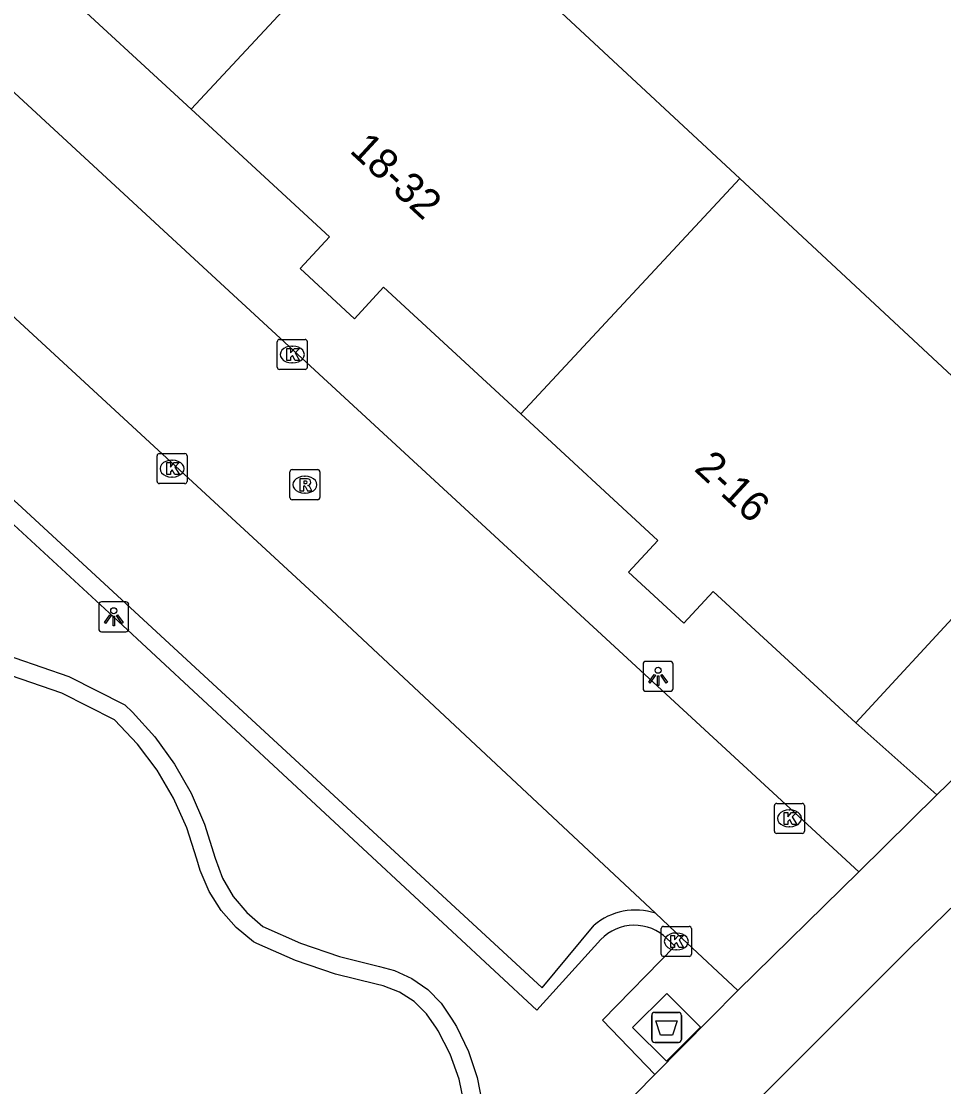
# Model space of a CAD drawing. Extents: x 159222 to 160346, y 381249 to 382166.
# Drawn here: x 159893.58 to 159924.31, y 381807.72 to 381843.21 of the extents above; entities that cross this region are included whole.
import ezdxf

# ---------------------------------------------------------------- set-up
doc = ezdxf.new("R2010")
doc.units = 0
for name, color, linetype in [('IMGEO_Afval_apart_plaats', 7, 'Continuous'), ('IMGEO_Haag', 7, 'Continuous'), ('IMGEO_Kolk', 7, 'Continuous'), ('IMGEO_Lichtpunt', 7, 'Continuous'), ('IMGEO_Pand', 7, 'Continuous'), ('IMGEO_Pand_nummerreeks', 7, 'Continuous'), ('IMGEO_Rijbaan_lokaal_gesloten', 7, 'Continuous'), ('IMGEO_Rijbaan_lokaal_open', 7, 'Continuous'), ('IMGEO_Rioolput', 7, 'Continuous'), ('IMGEO_Voetpad_gesloten', 7, 'Continuous'), ('IMGEO_Voetpad_open', 7, 'Continuous')]:
    doc.layers.add(name, color=color, linetype=linetype)

msp = doc.modelspace()

# ---------------------------------------------------------------- linework, layer by layer
at = {"layer": 'IMGEO_Afval_apart_plaats'}
for p, q in [((159914.683, 381810.196), (159915.473, 381810.196)), ((159915.473, 381810.196), (159914.683, 381810.196)), ((159914.583, 381809.296), (159914.583, 381810.096)), ((159914.583, 381810.096), (159914.583, 381809.296)), ((159915.573, 381810.096), (159915.573, 381809.296)), ((159915.573, 381809.296), (159915.573, 381810.096)), ((159915.473, 381809.196), (159914.683, 381809.196)), ((159914.683, 381809.196), (159915.473, 381809.196))]:
    msp.add_line(p, q, dxfattribs=at)
msp.add_lwpolyline([(159914.726, 381809.91), (159915.43, 381809.91), (159915.281, 381809.44), (159914.875, 381809.44), (159914.726, 381809.91)], dxfattribs=at)
for centre, start, end in [((159914.683, 381810.096), 90, 180), ((159914.683, 381810.096), 90, 180), ((159915.473, 381810.096), 0, 90), ((159915.473, 381810.096), 360, 90), ((159914.683, 381809.296), 180, 270), ((159914.683, 381809.296), 180, 270), ((159915.473, 381809.296), 270, 0), ((159915.473, 381809.296), 270, 0)]:
    msp.add_arc(centre, 0.1, start, end, dxfattribs=at)
at = {"layer": 'IMGEO_Haag'}
for points in [[(159890.659, 381822.935), (159895.162, 381821.378), (159897.035, 381820.439), (159897.285, 381820.198), (159898.033, 381819.368), (159898.688, 381818.463), (159899.242, 381817.493), (159899.689, 381816.47), (159900.044, 381815.329), (159900.288, 381814.668), (159900.641, 381814.058), (159901.092, 381813.517), (159901.628, 381813.06), (159902.885, 381812.5), (159904.186, 381812.052), (159905.52, 381811.719), (159906.012, 381811.591), (159906.597, 381811.329), (159907.123, 381810.962), (159907.572, 381810.504), (159907.928, 381809.97), (159908.076, 381809.723), (159908.48, 381808.896), (159908.773, 381808.023), (159908.951, 381807.12)], [(159908.347, 381807.107), (159908.166, 381807.969), (159907.87, 381808.799), (159907.464, 381809.58), (159907.409, 381809.668), (159907.085, 381810.152), (159906.669, 381810.559), (159906.179, 381810.873), (159905.634, 381811.079), (159905.407, 381811.13), (159904.045, 381811.469), (159902.716, 381811.923), (159901.431, 381812.488), (159901.319, 381812.544), (159900.738, 381813.024), (159900.239, 381813.589), (159899.837, 381814.227), (159899.541, 381814.92), (159899.43, 381815.304), (159899.098, 381816.337), (159898.654, 381817.326), (159898.103, 381818.261), (159897.452, 381819.129), (159896.687, 381819.942), (159894.929, 381820.824), (159890.536, 381822.343)]]:
    msp.add_lwpolyline(points, dxfattribs=at)
at = {"layer": 'IMGEO_Kolk'}
for p, q in [((159902.109, 381831.683), (159902.109, 381832.535)), ((159902.184, 381832.609), (159903.036, 381832.609)), ((159903.11, 381832.535), (159903.11, 381831.683)), ((159902.597, 381832.389), (159902.622, 381832.389)), ((159902.62, 381831.829), (159902.595, 381831.829)), ((159903.036, 381831.609), (159902.184, 381831.609)), ((159898.104, 381827.88), (159898.104, 381828.732)), ((159898.179, 381828.806), (159899.031, 381828.806)), ((159899.105, 381828.732), (159899.105, 381827.88)), ((159898.592, 381828.586), (159898.617, 381828.586)), ((159898.615, 381828.026), (159898.59, 381828.026)), ((159899.031, 381827.806), (159898.179, 381827.806)), ((159918.672, 381816.232), (159918.672, 381817.084)), ((159918.747, 381817.158), (159919.599, 381817.158)), ((159919.16, 381816.938), (159919.185, 381816.938)), ((159919.673, 381817.084), (159919.673, 381816.232)), ((159919.183, 381816.378), (159919.158, 381816.378)), ((159919.599, 381816.158), (159918.747, 381816.158)), ((159914.978, 381813.059), (159915.83, 381813.059)), ((159914.903, 381812.133), (159914.903, 381812.985)), ((159915.391, 381812.839), (159915.416, 381812.839)), ((159915.904, 381812.985), (159915.904, 381812.133)), ((159915.83, 381812.059), (159914.978, 381812.059)), ((159915.414, 381812.279), (159915.389, 381812.279))]:
    msp.add_line(p, q, dxfattribs=at)
for points in [[(159902.109, 381831.683), (159902.109, 381832.535)], [(159902.184, 381832.609), (159903.036, 381832.609)], [(159903.11, 381832.535), (159903.11, 381831.683)], [(159902.43, 381832.309), (159902.553, 381832.309), (159902.553, 381832.158), (159902.683, 381832.309), (159902.847, 381832.309), (159902.701, 381832.158), (159902.854, 381831.909), (159902.702, 381831.909), (159902.617, 381832.073), (159902.553, 381832.006), (159902.553, 381831.909), (159902.43, 381831.909), (159902.43, 381832.309)], [(159903.036, 381831.609), (159902.184, 381831.609)], [(159898.104, 381827.88), (159898.104, 381828.732)], [(159898.179, 381828.806), (159899.031, 381828.806)], [(159899.105, 381828.732), (159899.105, 381827.88)], [(159898.425, 381828.506), (159898.548, 381828.506), (159898.548, 381828.355), (159898.678, 381828.506), (159898.842, 381828.506), (159898.696, 381828.355), (159898.849, 381828.106), (159898.697, 381828.106), (159898.612, 381828.27), (159898.548, 381828.203), (159898.548, 381828.106), (159898.425, 381828.106), (159898.425, 381828.506)], [(159899.031, 381827.806), (159898.179, 381827.806)], [(159918.672, 381816.232), (159918.672, 381817.084)], [(159918.747, 381817.158), (159919.599, 381817.158)], [(159919.673, 381817.084), (159919.673, 381816.232)], [(159918.993, 381816.858), (159919.116, 381816.858), (159919.116, 381816.707), (159919.246, 381816.858), (159919.41, 381816.858), (159919.264, 381816.707), (159919.417, 381816.458), (159919.265, 381816.458), (159919.18, 381816.622), (159919.116, 381816.555), (159919.116, 381816.458), (159918.993, 381816.458), (159918.993, 381816.858)], [(159919.599, 381816.158), (159918.747, 381816.158)], [(159914.978, 381813.059), (159915.83, 381813.059)], [(159914.903, 381812.133), (159914.903, 381812.985)], [(159915.224, 381812.759), (159915.347, 381812.759), (159915.347, 381812.608), (159915.477, 381812.759), (159915.641, 381812.759), (159915.495, 381812.608), (159915.648, 381812.359), (159915.496, 381812.359), (159915.411, 381812.523), (159915.347, 381812.456), (159915.347, 381812.359), (159915.224, 381812.359), (159915.224, 381812.759)], [(159915.904, 381812.985), (159915.904, 381812.133)], [(159915.83, 381812.059), (159914.978, 381812.059)]]:
    msp.add_lwpolyline(points, dxfattribs=at)
for centre, start, end in [((159902.186, 381832.533), 91.552, 178.448), ((159902.186, 381832.533), 91.552, 178.448), ((159903.034, 381832.533), 1.552, 88.448), ((159903.034, 381832.533), 1.552, 88.448), ((159902.186, 381831.685), 181.552, 268.448), ((159902.186, 381831.685), 181.552, 268.448), ((159903.034, 381831.685), 271.552, 358.448), ((159903.034, 381831.685), 271.552, 358.448), ((159898.181, 381828.73), 91.552, 178.448), ((159898.181, 381828.73), 91.552, 178.448), ((159899.029, 381828.73), 1.552, 88.448), ((159899.029, 381828.73), 1.552, 88.448), ((159898.181, 381827.882), 181.552, 268.448), ((159898.181, 381827.882), 181.552, 268.448), ((159899.029, 381827.882), 271.552, 358.448), ((159899.029, 381827.882), 271.552, 358.448), ((159918.749, 381817.082), 91.552, 178.448), ((159918.749, 381817.082), 91.552, 178.448), ((159919.597, 381817.082), 1.552, 88.448), ((159919.597, 381817.082), 1.552, 88.448), ((159918.749, 381816.234), 181.552, 268.448), ((159918.749, 381816.234), 181.552, 268.448), ((159919.597, 381816.234), 271.552, 358.448), ((159919.597, 381816.234), 271.552, 358.448), ((159914.98, 381812.983), 91.552, 178.448), ((159914.98, 381812.983), 91.552, 178.448), ((159915.828, 381812.983), 1.552, 88.448), ((159915.828, 381812.983), 1.552, 88.448), ((159914.98, 381812.135), 181.552, 268.448), ((159914.98, 381812.135), 181.552, 268.448), ((159915.828, 381812.135), 271.552, 358.448), ((159915.828, 381812.135), 271.552, 358.448)]:
    msp.add_arc(centre, 0.0765, start, end, dxfattribs=at)
for centre, major_axis, ratio, start_param, end_param in [((159902.596, 381832.109), (-0.387, 0.002), 0.722429, 4.712389, 7.853982), ((159902.621, 381832.109), (-0.39, 0.002), 0.717154, 1.570796, 4.712389), ((159898.591, 381828.306), (-0.387, 0.002), 0.722429, 4.712389, 7.853982), ((159898.616, 381828.306), (-0.39, 0.002), 0.717154, 1.570796, 4.712389), ((159919.159, 381816.658), (-0.387, 0.002), 0.722429, 4.712389, 7.853982), ((159919.184, 381816.658), (-0.39, 0.002), 0.717154, 1.570796, 4.712389), ((159915.39, 381812.559), (-0.387, 0.002), 0.722429, 4.712389, 7.853982), ((159915.415, 381812.559), (-0.39, 0.002), 0.717154, 1.570796, 4.712389)]:
    msp.add_ellipse(centre, major_axis=major_axis, ratio=ratio, start_param=start_param, end_param=end_param, dxfattribs=at)
at = {"layer": 'IMGEO_Lichtpunt'}
for p, q in [((159896.162, 381823.777), (159896.162, 381822.97)), ((159896.162, 381823.777), (159896.162, 381822.97)), ((159897.064, 381823.872), (159896.256, 381823.872)), ((159897.064, 381823.872), (159896.256, 381823.872)), ((159897.158, 381822.97), (159897.158, 381823.777)), ((159897.158, 381822.97), (159897.158, 381823.777)), ((159896.256, 381822.876), (159897.064, 381822.876)), ((159896.256, 381822.876), (159897.064, 381822.876)), ((159915.199, 381821.886), (159914.391, 381821.886)), ((159915.199, 381821.886), (159914.391, 381821.886)), ((159914.297, 381821.791), (159914.297, 381820.984)), ((159914.297, 381821.791), (159914.297, 381820.984)), ((159915.293, 381820.984), (159915.293, 381821.791)), ((159915.293, 381820.984), (159915.293, 381821.791)), ((159914.391, 381820.89), (159915.199, 381820.89)), ((159914.391, 381820.89), (159915.199, 381820.89))]:
    msp.add_line(p, q, dxfattribs=at)
for points in [[(159896.536, 381823.441), (159896.575, 381823.413), (159896.387, 381823.151), (159896.349, 381823.178), (159896.536, 381823.441)], [(159896.638, 381823.393), (159896.685, 381823.393), (159896.685, 381823.071), (159896.638, 381823.071), (159896.638, 381823.393)], [(159896.748, 381823.413), (159896.786, 381823.44), (159896.973, 381823.178), (159896.934, 381823.15), (159896.748, 381823.413)], [(159914.671, 381821.455), (159914.71, 381821.427), (159914.522, 381821.165), (159914.484, 381821.192), (159914.671, 381821.455)], [(159914.773, 381821.407), (159914.82, 381821.407), (159914.82, 381821.085), (159914.773, 381821.085), (159914.773, 381821.407)], [(159914.883, 381821.427), (159914.921, 381821.454), (159915.108, 381821.192), (159915.069, 381821.164), (159914.883, 381821.427)]]:
    msp.add_lwpolyline(points, dxfattribs=at)
for centre in [(159896.661, 381823.575), (159914.796, 381821.589)]:
    msp.add_circle(centre, 0.0994, dxfattribs=at)
for centre, start, end in [((159896.256, 381823.777), 90, 180), ((159896.256, 381823.777), 90, 180), ((159897.064, 381823.777), 0, 90), ((159897.064, 381823.777), 0, 90), ((159896.256, 381822.97), 180, 270), ((159896.256, 381822.97), 180, 270), ((159897.064, 381822.97), 270, 0), ((159897.064, 381822.97), 270, 360), ((159914.391, 381821.791), 90, 180), ((159914.391, 381821.791), 90, 180), ((159915.199, 381821.791), 0, 90), ((159915.199, 381821.791), 0, 90), ((159914.391, 381820.984), 180, 270), ((159914.391, 381820.984), 180, 270), ((159915.199, 381820.984), 270, 0), ((159915.199, 381820.984), 270, 360)]:
    msp.add_arc(centre, 0.0946, start, end, dxfattribs=at)
at = {"layer": 'IMGEO_Pand'}
for points in [[(159899.239, 381840.277), (159894.634, 381844.531), (159893.659, 381843.478), (159891.97, 381845.039), (159892.945, 381846.093), (159887.99, 381850.669), (159893.814, 381856.962)], [(159906.57, 381848.156), (159899.239, 381840.277)], [(159906.57, 381848.156), (159917.516, 381837.973)], [(159910.222, 381830.133), (159905.653, 381834.354), (159904.678, 381833.3), (159902.871, 381834.969), (159903.845, 381836.023), (159899.239, 381840.277)], [(159910.222, 381830.133), (159917.516, 381837.973)], [(159917.516, 381837.973), (159928.608, 381827.654), (159921.379, 381819.838)], [(159921.379, 381819.838), (159916.633, 381824.21), (159915.659, 381823.155), (159913.815, 381824.858), (159914.791, 381825.913), (159910.222, 381830.133)]]:
    msp.add_lwpolyline(points, dxfattribs=at)
at = {"layer": 'IMGEO_Rijbaan_lokaal_gesloten'}
msp.add_lwpolyline([(159934.469, 381823.293), (159923.198, 381812.347), (159919.105, 381808.256), (159902.612, 381791.773), (159891.655, 381780.649), (159890.66, 381779.639), (159887.975, 381776.913), (159886.721, 381775.64)], dxfattribs=at)
at = {"layer": 'IMGEO_Rijbaan_lokaal_open'}
for points in [[(159884.869, 381848.657), (159899.927, 381834.749), (159921.488, 381814.881)], [(159914.711, 381813.495), (159903.749, 381823.75), (159886.77, 381839.403)], [(159917.454, 381810.929), (159921.488, 381814.881)], [(159914.711, 381813.495), (159915.603, 381812.661), (159917.454, 381810.929)]]:
    msp.add_lwpolyline(points, dxfattribs=at)
at = {"layer": 'IMGEO_Rioolput'}
for p, q in [((159902.603, 381828.272), (159903.455, 381828.272)), ((159902.528, 381827.346), (159902.528, 381828.198)), ((159903.016, 381828.052), (159903.041, 381828.052)), ((159903.529, 381828.198), (159903.529, 381827.346)), ((159903.455, 381827.272), (159902.603, 381827.272)), ((159903.039, 381827.492), (159903.014, 381827.492))]:
    msp.add_line(p, q, dxfattribs=at)
for points in [[(159902.603, 381828.272), (159903.455, 381828.272)], [(159902.528, 381827.346), (159902.528, 381828.198)], [(159903.117, 381827.97), (159902.865, 381827.972), (159902.865, 381827.572)], [(159903.529, 381828.198), (159903.529, 381827.346)], [(159902.865, 381827.572), (159902.989, 381827.572), (159902.989, 381827.734), (159903, 381827.734)], [(159903.043, 381827.891), (159902.989, 381827.891), (159902.989, 381827.81)], [(159902.989, 381827.81), (159903.041, 381827.81)], [(159903.047, 381827.705), (159903.118, 381827.572), (159903.258, 381827.572), (159903.193, 381827.698)], [(159903.455, 381827.272), (159902.603, 381827.272)]]:
    msp.add_lwpolyline(points, dxfattribs=at)
for centre, radius, start, end in [((159902.605, 381828.196), 0.0765, 91.552, 178.448), ((159902.605, 381828.196), 0.0765, 91.552, 178.448), ((159903.453, 381828.196), 0.0765, 1.552, 88.448), ((159903.453, 381828.196), 0.0765, 1.552, 88.448), ((159903.116, 381827.86), 0.109, 350.3612, 89.416), ((159902.999, 381827.681), 0.0533, 26.0293, 88.6989), ((159903.025, 381827.999), 0.19, 274.7715, 282.9687), ((159903.049, 381827.795), 0.0964, 77.0061, 93.1865), ((159903.063, 381827.852), 0.0378, 276.6634, 79.6772), ((159903.114, 381827.86), 0.112, 277.5842, 350.9817), ((159903.098, 381827.645), 0.108, 29.5134, 73.7905), ((159902.605, 381827.348), 0.0765, 181.552, 268.448), ((159902.605, 381827.348), 0.0765, 181.552, 268.448), ((159903.453, 381827.348), 0.0765, 271.552, 358.448), ((159903.453, 381827.348), 0.0765, 271.552, 358.448)]:
    msp.add_arc(centre, radius, start, end, dxfattribs=at)
for centre, major_axis, ratio, start_param, end_param in [((159903.015, 381827.772), (-0.387, 0.002), 0.722429, 4.712389, 7.853982), ((159903.04, 381827.772), (-0.39, 0.002), 0.717154, 1.570796, 4.712389)]:
    msp.add_ellipse(centre, major_axis=major_axis, ratio=ratio, start_param=start_param, end_param=end_param, dxfattribs=at)
at = {"layer": 'IMGEO_Voetpad_gesloten'}
msp.add_lwpolyline([(159916.206, 381809.7), (159915.082, 381810.824), (159913.949, 381809.692), (159915.073, 381808.568), (159916.206, 381809.7)], dxfattribs=at)
at = {"layer": 'IMGEO_Voetpad_open'}
for points in [[(159880.242, 381838.676), (159888.7, 381830.703), (159896.655, 381823.374), (159910.756, 381810.27), (159912.887, 381812.621)], [(159886.815, 381836.956), (159884.919, 381834.949), (159886.528, 381833.435), (159893.595, 381827.017), (159910.929, 381811.015), (159912.663, 381813.097)], [(159924.084, 381817.44), (159933.265, 381826.34)], [(159924.084, 381817.44), (159921.379, 381819.838)], [(159921.488, 381814.881), (159924.084, 381817.44)], [(159915.093, 381812.652), (159915.223, 381812.529), (159915.351, 381812.402), (159912.949, 381809.933), (159914.692, 381808.131)], [(159914.692, 381808.131), (159917.454, 381810.929)], [(159888.474, 381781.541), (159914.045, 381807.475), (159914.692, 381808.131)]]:
    msp.add_lwpolyline(points, dxfattribs=at)
for centre, radius, start, end in [((159914.041, 381811.477), 2.127, 71.6237, 130.3714), ((159914.005, 381811.544), 1.553, 45.5376, 136.0726)]:
    msp.add_arc(centre, radius, start, end, dxfattribs=at)

# ---------------------------------------------------------------- texts
at = {"layer": 'IMGEO_Pand_nummerreeks'}
for s, rotation, p in [('18-32', 317.2743, (159904.486, 381838.862)), ('2-16', 317.2997, (159915.964, 381828.264))]:
    msp.add_text(s, height=1, rotation=rotation, dxfattribs=at).set_placement(p)

doc.saveas('drawing.dxf')
